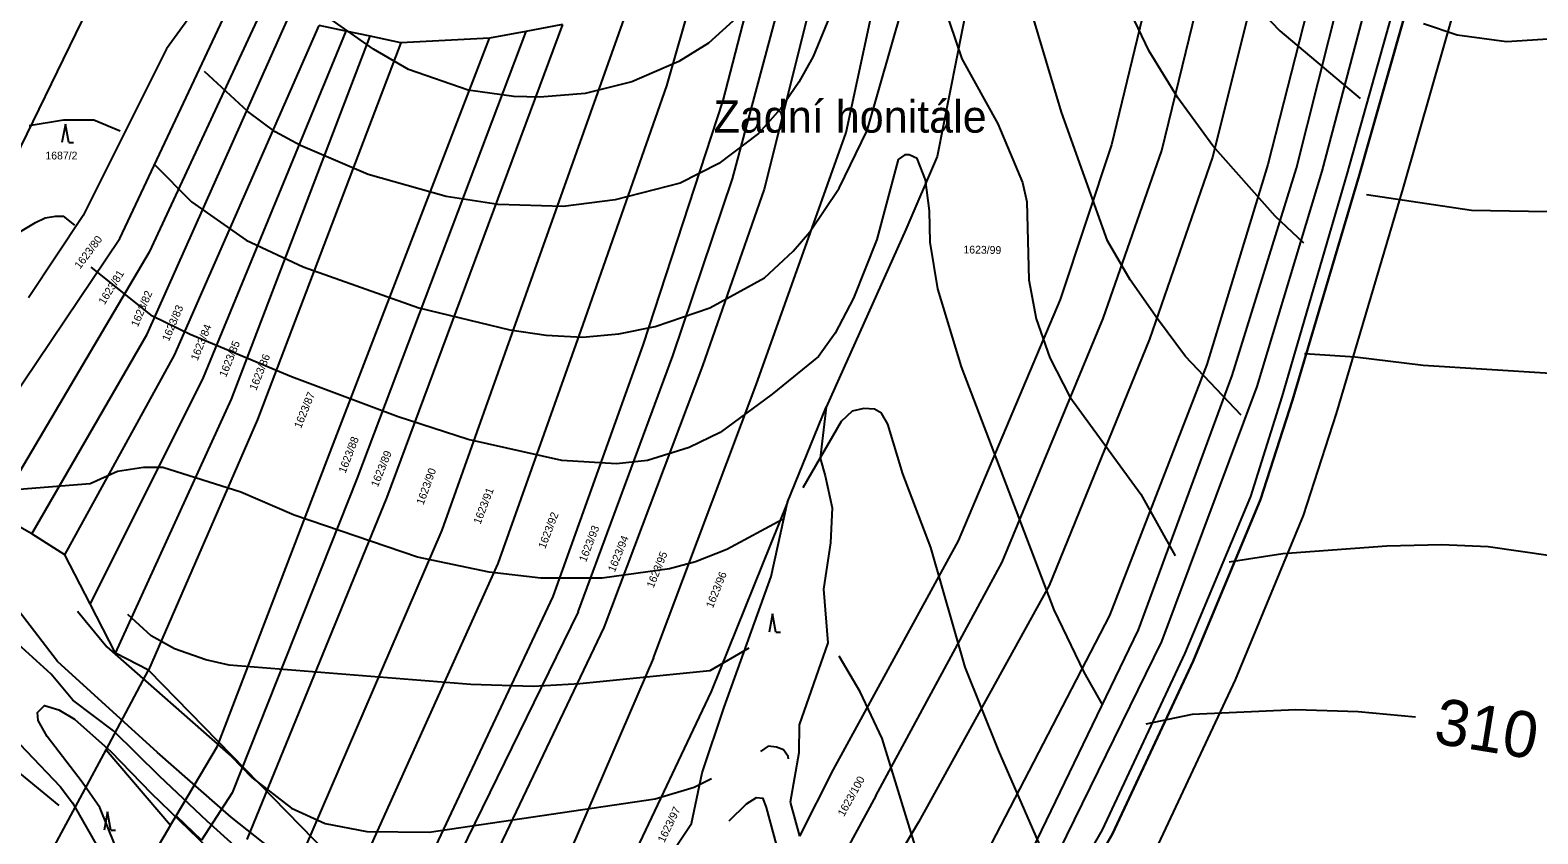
# Model space of a CAD drawing. Extents: x -555860 to -552701, y -1187050 to -1182291.
# Drawn here: x -553619.1 to -553291.6, y -1183973.8 to -1183799.2 of the extents above; entities that cross this region are included whole.
import ezdxf

# ---------------------------------------------------------------- set-up
doc = ezdxf.new("R2010")
doc.units = 0
for name, color, linetype in [('LEG_2b', 7, 'Continuous'), ('Level 25', 7, 'Continuous'), ('Level 28', 7, 'Continuous'), ('Level 30', 7, 'Continuous'), ('Level 40', 7, 'Continuous'), ('Level 41', 7, 'Continuous'), ('navrh_BV', 7, 'Continuous'), ('Parcelní čísla', 7, 'Continuous'), ('Poz předměty', 7, 'Continuous')]:
    doc.layers.add(name, color=color, linetype=linetype)

msp = doc.modelspace()

# ---------------------------------------------------------------- linework, layer by layer
at = {"layer": 'Level 25'}
for p, q in [((-553611.39, -1183819.6), (-553612.14, -1183823.6)), ((-553610.64, -1183823.6), (-553611.39, -1183819.6)), ((-553610.64, -1183823.6), (-553609.64, -1183823.6)), ((-553457.82, -1183925.94), (-553458.57, -1183929.94)), ((-553457.07, -1183929.94), (-553457.82, -1183925.94)), ((-553457.07, -1183929.94), (-553456.07, -1183929.94)), ((-553602.25, -1183968.94), (-553603, -1183972.94)), ((-553601.5, -1183972.94), (-553602.25, -1183968.94)), ((-553601.5, -1183972.94), (-553600.5, -1183972.94))]:
    msp.add_line(p, q, dxfattribs=at)
at = {"layer": 'Level 28'}
msp.add_lwpolyline([(-553247.43, -1183385.26), (-553263.68, -1183441.33), (-553269.67, -1183477.71), (-553271.2, -1183528.31), (-553274.27, -1183588.5), (-553277.37, -1183621.21), (-553280.64, -1183649.89), (-553285.02, -1183673.67), (-553289.02, -1183690.81), (-553297.87, -1183713.28), (-553303.19, -1183731.69), (-553311.85, -1183763.43), (-553317.14, -1183784.97), (-553317.62, -1183785.95), (-553330.41, -1183830.78), (-553344.88, -1183879.53), (-553351.85, -1183901.16), (-553366.43, -1183936.26), (-553383.97, -1183973.72), (-553403.9, -1184008.33)], dxfattribs=at)
at = {"layer": 'Level 30'}
for points in [[(-553247.43, -1183385.26), (-553263.68, -1183441.33), (-553269.67, -1183477.71), (-553271.2, -1183528.31), (-553274.27, -1183588.5), (-553277.37, -1183621.21), (-553280.64, -1183649.89), (-553285.02, -1183673.67), (-553289.02, -1183690.81), (-553297.87, -1183713.28), (-553303.19, -1183731.69), (-553311.85, -1183763.43), (-553317.14, -1183784.97), (-553317.62, -1183785.95), (-553330.41, -1183830.78), (-553344.88, -1183879.53), (-553351.85, -1183901.16), (-553366.43, -1183936.26), (-553383.97, -1183973.72), (-553403.9, -1184008.33)], [(-553375.09, -1183978.34), (-553357.28, -1183940.3), (-553342.46, -1183904.62), (-553335.33, -1183882.49), (-553320.81, -1183833.57), (-553308.25, -1183789.55), (-553307.69, -1183788.4), (-553302.17, -1183765.94), (-553293.56, -1183734.39), (-553288.39, -1183716.51), (-553279.45, -1183693.79), (-553275.23, -1183675.71), (-553270.74, -1183651.36), (-553267.42, -1183622.25), (-553264.29, -1183589.23), (-553261.21, -1183528.72), (-553259.7, -1183478.68), (-553253.91, -1183443.54), (-553237.74, -1183387.75)]]:
    msp.add_lwpolyline(points, dxfattribs=at)
at = {"layer": 'Level 40'}
for points in [[(-553592.12, -1183828.29), (-553584.02, -1183836.49), (-553572.17, -1183844.82), (-553559.75, -1183850.61), (-553534.63, -1183859.5), (-553514.88, -1183864.29), (-553506.97, -1183865.42), (-553499.07, -1183865.85), (-553491.17, -1183865.14), (-553483.27, -1183863.59), (-553471.41, -1183859.5), (-553459.56, -1183853.01), (-553453.35, -1183847.22), (-553449.68, -1183842.99), (-553443.33, -1183833.53), (-553437.26, -1183820.97), (-553429.5, -1183794.02)], [(-553420.75, -1183793.45), (-553416.66, -1183805.45), (-553408.9, -1183819.56), (-553403.53, -1183832.26), (-553402.55, -1183836.49), (-553402.12, -1183853.43), (-553400.57, -1183861.9), (-553397.61, -1183870.36), (-553393.23, -1183878.83), (-553377.85, -1183900), (-553370.37, -1183913.4)], [(-553478.71, -1183979.16), (-553494.55, -1183982.27), (-553506.41, -1183983.54), (-553538.02, -1183989.75), (-553543.94, -1183989.89), (-553553.68, -1183985.94), (-553561.87, -1183980.86), (-553575.41, -1183970.13), (-553591.36, -1183956.06), (-553613.09, -1183936.31), (-553625.79, -1183919.9), (-553633.41, -1183909.03), (-553641.6, -1183898.59), (-553643.71, -1183896.75), (-553645.83, -1183895.91), (-553647.52, -1183897.88), (-553648.51, -1183905.36), (-553648.79, -1183919.75), (-553647.24, -1183929.35), (-553645.55, -1183934.15), (-553639.34, -1183943.6), (-553633.7, -1183950.52), (-553612.79, -1183967.61)], [(-553318.18, -1183948.43), (-553330.58, -1183947.27), (-553344.12, -1183946.85), (-553366.7, -1183947.84), (-553376.72, -1183949.95)], [(-553454.34, -1183957.47), (-553454.4, -1183956.98), (-553455.42, -1183955.49), (-553456.95, -1183954.92), (-553458.78, -1183954.74), (-553460.46, -1183955.89)]]:
    msp.add_lwpolyline(points, dxfattribs=at)
at = {"layer": 'Level 41'}
for points in [[(-553316.43, -1183797.73), (-553309.13, -1183800.23), (-553298.4, -1183801.64), (-553282.6, -1183800.65), (-553274.98, -1183799.38), (-553244.21, -1183792.32), (-553231.65, -1183788.66), (-553219.52, -1183782.45), (-553215.43, -1183779.62), (-553207.95, -1183772.85), (-553191.15, -1183752.39), (-553183.53, -1183744.91), (-553174.36, -1183737.15), (-553159.4, -1183725.86), (-553146.28, -1183714.29), (-553135.84, -1183702.15), (-553117.21, -1183675.34), (-553109.87, -1183667.02), (-553103.66, -1183662.64), (-553095.86, -1183659.19)], [(-553328.81, -1183834.87), (-553306.02, -1183838.33), (-553273, -1183838.89), (-553249.01, -1183837.2), (-553208.37, -1183832.82), (-553199.9, -1183830.14), (-553194.54, -1183826.9), (-553189.04, -1183821.54), (-553183.68, -1183814.76), (-553166.04, -1183788.23), (-553157.29, -1183774.69), (-553134.99, -1183737.43), (-553124, -1183721.35)], [(-553108.89, -1183742.11), (-553111.71, -1183750.42), (-553116.79, -1183762.27), (-553131.18, -1183787.95), (-553146.56, -1183820.83), (-553156.72, -1183839.6), (-553159.97, -1183844.68), (-553168.01, -1183854.42), (-553174.22, -1183859.78), (-553179.02, -1183862.74), (-553189.46, -1183867.82), (-553197.36, -1183870.36), (-553209.22, -1183872.9), (-553219.09, -1183873.89), (-553264.82, -1183874.31), (-553288.81, -1183873.75), (-553316.46, -1183872.05), (-553331.28, -1183870.22), (-553342.29, -1183869.52)], [(-553094.58, -1183757.76), (-553103.8, -1183787.39), (-553107.9, -1183811.09), (-553113.12, -1183830.85), (-553117.21, -1183842.7), (-553120.74, -1183850.61), (-553128.5, -1183862.46), (-553141.48, -1183876.71), (-553149.95, -1183884.19), (-553168.43, -1183897.03), (-553177.32, -1183902.11), (-553198.92, -1183911.43), (-553213.45, -1183915.94), (-553223.61, -1183918.06), (-553233.77, -1183919.19), (-553253.24, -1183919.19), (-553270.18, -1183917.07), (-553288.81, -1183913.4), (-553302.35, -1183911.43), (-553312.51, -1183911), (-553324.37, -1183911.29), (-553347, -1183912.92), (-553358.61, -1183914.78)], [(-553465.62, -1183796.56), (-553471.69, -1183802.06), (-553478.18, -1183806.01), (-553488.34, -1183810.39), (-553498.51, -1183812.93), (-553508.38, -1183813.78), (-553514.03, -1183813.63), (-553523.91, -1183812.22), (-553536.89, -1183807.71), (-553544.51, -1183803.33), (-553568.92, -1183786.12)], [(-553442.06, -1183787.95), (-553448.97, -1183804.89), (-553452.08, -1183810.53), (-553456.03, -1183816.18), (-553460.83, -1183821.68), (-553469.44, -1183828.17), (-553477.9, -1183832.4), (-553492.01, -1183836.07), (-553503.3, -1183837.48), (-553517.42, -1183837.06), (-553528.7, -1183835.36), (-553545.64, -1183830.57), (-553560.31, -1183824.22), (-553565.82, -1183821.25), (-553571.74, -1183816.88), (-553581.17, -1183808.2)], [(-553356.06, -1183882.85), (-553368.11, -1183870.08), (-553374.18, -1183861.9), (-553380.11, -1183853.43), (-553385.05, -1183844.96), (-553395.07, -1183817.02), (-553403.39, -1183789.08)], [(-553342.4, -1183845.47), (-553348.61, -1183839.62), (-553362.19, -1183824.36), (-553369.81, -1183813.92), (-553376.02, -1183803.76), (-553381.66, -1183791.9)], [(-553355.27, -1183791.34), (-553347.65, -1183799.38), (-553330.15, -1183814.06)], [(-553599.52, -1183821.15), (-553605.23, -1183818.74), (-553611.84, -1183818.74), (-553619.3, -1183819.98)], [(-553386.07, -1183945.78), (-553390.13, -1183938.66), (-553396.62, -1183925.11), (-553416.8, -1183872.34), (-553421.88, -1183855.41), (-553423.57, -1183845.24), (-553423.71, -1183838.47), (-553424.56, -1183831.7), (-553426.39, -1183827.06), (-553428.16, -1183826.25), (-553429.11, -1183826.25), (-553430.53, -1183827.27), (-553435.14, -1183844.68), (-553440.22, -1183857.38), (-553444.18, -1183865), (-553447.84, -1183870.08), (-553457.86, -1183878.26), (-553469.15, -1183886.59), (-553475.93, -1183889.84), (-553484.96, -1183892.66), (-553491.73, -1183893.36), (-553503.58, -1183892.66), (-553523.91, -1183888.14), (-553539.15, -1183883.2), (-553562.29, -1183874.46), (-553584.3, -1183865.28), (-553592.49, -1183861.33), (-553605.81, -1183850.64)], [(-553671.66, -1183920.18), (-553676.45, -1183914.96), (-553679.7, -1183908.18), (-553682.24, -1183899.15), (-553684.92, -1183885.6), (-553694.66, -1183856.25), (-553695.36, -1183852.02), (-553694.66, -1183848.77), (-553692.68, -1183847.08), (-553690.14, -1183846.94), (-553678.29, -1183852.02), (-553664.74, -1183855.83), (-553656.27, -1183855.83), (-553647.81, -1183854.14), (-553625.79, -1183845.67), (-553617.89, -1183841.01), (-553615.83, -1183839.96), (-553613.55, -1183839.61), (-553611.85, -1183839.58), (-553609.44, -1183841.58)], [(-553399.57, -1183976.68), (-553408.76, -1183955.6), (-553415.95, -1183937.53), (-553423.43, -1183911.57), (-553429.49, -1183895.54), (-553432.74, -1183884.76), (-553434.16, -1183882.36), (-553435.7, -1183881.49), (-553437.97, -1183881.37), (-553440.55, -1183881.98), (-553442.91, -1183884.19), (-553451.23, -1183898.59)], [(-553455.68, -1183905.45), (-553467.74, -1183911.99), (-553474.52, -1183914.67), (-553480.16, -1183916.23), (-553494.84, -1183918.2), (-553508.1, -1183918.2), (-553519.39, -1183916.93), (-553534.91, -1183913.69), (-553561.72, -1183904.51), (-553573.3, -1183899.57), (-553590.23, -1183894.21), (-553594.46, -1183894.21), (-553600.11, -1183895.06), (-553606.04, -1183897.74), (-553621.46, -1183898.98)], [(-553562.29, -1183987.49), (-553580.64, -1183970.98), (-553590.94, -1183961.24), (-553600.95, -1183951.36), (-553609.8, -1183944.7), (-553614.5, -1183939.09), (-553620.85, -1183933.3), (-553628.47, -1183925.26), (-553633.41, -1183921.31), (-553636.45, -1183919.56), (-553638.78, -1183919.75), (-553639.81, -1183920.43), (-553639.9, -1183926.24), (-553637.5, -1183931.61), (-553633.98, -1183938.38), (-553627.2, -1183948.12), (-553612.53, -1183963.5), (-553609.85, -1183967.03), (-553604.2, -1183976.91)], [(-553608.76, -1183925.41), (-553602.37, -1183933.16), (-553575.41, -1183956.87), (-553570.9, -1183961.52), (-553562.29, -1183968.16), (-553554.95, -1183971.54), (-553545.92, -1183973.24), (-553532.37, -1183973.38), (-553483.27, -1183966.18), (-553474.8, -1183963.64), (-553471.1, -1183961.72)], [(-553462.98, -1183933.46), (-553471.41, -1183938.38), (-553499.63, -1183941.2), (-553509.8, -1183941.77), (-553523.34, -1183941.34), (-553575.84, -1183937.11), (-553580.92, -1183935.98), (-553587.69, -1183933.58), (-553592.77, -1183930.76), (-553597.85, -1183926.1)], [(-553415.6, -1184004.74), (-553425.69, -1183980.15), (-553434.02, -1183953.06), (-553438.81, -1183942.9), (-553443.31, -1183935.16)], [(-553597.29, -1183984.53), (-553603.92, -1183968.02), (-553607.73, -1183962.51), (-553615.35, -1183952.63), (-553617.32, -1183949.11), (-553617.47, -1183947.41), (-553615.91, -1183945.86), (-553612.81, -1183946.85), (-553609.42, -1183948.82), (-553601.52, -1183955.88), (-553592.77, -1183964.91), (-553580.49, -1183976.76)], [(-553455.32, -1183984.38), (-553456.24, -1183978.75), (-553459.13, -1183968.02), (-553459.84, -1183966.04), (-553461.39, -1183965.94), (-553463.51, -1183967.31), (-553467.32, -1183970.98)]]:
    msp.add_lwpolyline(points, dxfattribs=at)
at = {"layer": 'navrh_BV'}
for p, q in [((-553371.71, -1183772.4), (-553384.2, -1183824.1)), ((-553412.04, -1183776.05), (-553422.07, -1183826.66)), ((-553373.29, -1183825.37), (-553360.86, -1183774.74)), ((-553599.33, -1183779.63), (-553638.05, -1183859.17)), ((-553349.77, -1183777.17), (-553362.28, -1183826.77)), ((-553337.83, -1183779.9), (-553350.25, -1183828.41)), ((-553441.83, -1183821.44), (-553433.28, -1183781.74)), ((-553344.02, -1183829.14), (-553331.96, -1183781.31)), ((-553325.99, -1183782.56), (-553338.51, -1183829.85)), ((-553320, -1183783.9), (-553333.07, -1183830.48)), ((-553330.41, -1183830.78), (-553317.62, -1183785.95)), ((-553579.54, -1183789.62), (-553589.46, -1183803.27)), ((-553461.94, -1183788.66), (-553468.59, -1183814.49)), ((-553466.54, -1183831.46), (-553455.14, -1183789.08)), ((-553599.55, -1183844.46), (-553574.74, -1183791.55)), ((-553475.19, -1183791.45), (-553480.82, -1183811.31)), ((-553448.83, -1183790.66), (-553459.61, -1183833.7)), ((-553593.62, -1183865.23), (-553562.73, -1183795.97)), ((-553568.38, -1183794), (-553593.19, -1183847.42)), ((-553529.6, -1183907.81), (-553489.7, -1183795.71)), ((-553587.69, -1183869.78), (-553556.26, -1183798.16)), ((-553550.48, -1183799.43), (-553581.49, -1183874.62)), ((-553550.48, -1183799.43), (-553556.26, -1183798.16)), ((-553545.22, -1183800.52), (-553550.48, -1183799.43)), ((-553511.38, -1183799.48), (-553548.1, -1183896.67)), ((-553503.46, -1183798), (-553541.56, -1183900.62)), ((-553511.38, -1183799.48), (-553519.29, -1183800.95)), ((-553503.46, -1183798), (-553511.38, -1183799.48)), ((-553575.32, -1183879.31), (-553545.22, -1183800.52)), ((-553538.58, -1183801.93), (-553569.67, -1183883.75)), ((-553554.64, -1183892.72), (-553519.29, -1183800.95)), ((-553538.58, -1183801.93), (-553545.22, -1183800.52)), ((-553519.29, -1183800.95), (-553538.58, -1183801.93)), ((-553589.46, -1183803.27), (-553607.57, -1183839.44)), ((-553480.82, -1183811.31), (-553499.02, -1183863.12)), ((-553468.59, -1183814.49), (-553485.97, -1183867.63)), ((-553461.33, -1183876.22), (-553441.83, -1183821.44)), ((-553384.2, -1183824.1), (-553395.36, -1183857.72)), ((-553386.02, -1183861.79), (-553373.29, -1183825.37)), ((-553422.07, -1183826.66), (-553428.85, -1183842.5)), ((-553362.28, -1183826.77), (-553375.93, -1183866.3)), ((-553350.25, -1183828.41), (-553363.51, -1183871.79)), ((-553358, -1183874.2), (-553344.02, -1183829.14)), ((-553479.49, -1183869.91), (-553466.54, -1183831.46)), ((-553338.51, -1183829.85), (-553352.59, -1183876.61)), ((-553333.07, -1183830.48), (-553347.21, -1183878.86)), ((-553344.88, -1183879.53), (-553330.41, -1183830.78)), ((-553459.61, -1183833.7), (-553472.99, -1183872.13)), ((-553607.57, -1183839.44), (-553619.44, -1183857.32)), ((-553428.85, -1183842.5), (-553446.14, -1183881.07)), ((-553634.67, -1183896.58), (-553599.55, -1183844.46)), ((-553593.19, -1183847.42), (-553626.65, -1183904.05)), ((-553395.36, -1183857.72), (-553417.49, -1183910.12)), ((-553407.94, -1183914.74), (-553386.02, -1183861.79)), ((-553618.67, -1183908.59), (-553593.62, -1183865.23)), ((-553499.02, -1183863.12), (-553517.51, -1183915.03)), ((-553485.97, -1183867.63), (-553505.55, -1183922.19)), ((-553375.93, -1183866.3), (-553397.74, -1183919.84)), ((-553611.55, -1183913.18), (-553587.69, -1183869.78)), ((-553500, -1183925.55), (-553479.49, -1183869.91)), ((-553363.51, -1183871.79), (-553384.59, -1183926.33)), ((-553581.49, -1183874.62), (-553606.03, -1183923.81)), ((-553472.99, -1183872.13), (-553494.46, -1183928.94)), ((-553378.3, -1183929.46), (-553358, -1183874.2)), ((-553483.69, -1183935.49), (-553461.33, -1183876.22)), ((-553352.59, -1183876.61), (-553373.31, -1183932.01)), ((-553600.54, -1183934.49), (-553575.32, -1183879.31)), ((-553454.56, -1183901.72), (-553446.14, -1183881.07)), ((-553446.14, -1183881.07), (-553447.47, -1183892.13)), ((-553347.21, -1183878.86), (-553353.99, -1183900.46)), ((-553351.85, -1183901.16), (-553344.88, -1183879.53)), ((-553569.67, -1183883.75), (-553593.32, -1183938.23)), ((-553578.36, -1183954.72), (-553554.64, -1183892.72)), ((-553447.47, -1183892.13), (-553446.37, -1183896.02)), ((-553548.1, -1183896.67), (-553575.18, -1183964.85)), ((-553446.37, -1183896.02), (-553444.85, -1183902.91)), ((-553541.56, -1183900.62), (-553572, -1183974.98)), ((-553353.99, -1183900.46), (-553368.23, -1183934.5)), ((-553366.43, -1183936.26), (-553351.85, -1183901.16)), ((-553618.67, -1183908.59), (-553626.65, -1183904.05)), ((-553454.56, -1183901.72), (-553471.12, -1183942.8)), ((-553458.14, -1183917.89), (-553454.56, -1183901.72)), ((-553444.85, -1183902.91), (-553445.24, -1183910.57)), ((-553564.69, -1183989.23), (-553529.6, -1183907.81)), ((-553611.55, -1183913.18), (-553618.67, -1183908.59)), ((-553445.24, -1183910.57), (-553446.73, -1183920.6)), ((-553417.49, -1183910.12), (-553444.65, -1183959.77)), ((-553606.03, -1183923.81), (-553611.55, -1183913.18)), ((-553517.51, -1183915.03), (-553555.65, -1183999.65)), ((-553435.4, -1183965.52), (-553407.94, -1183914.74)), ((-553468.31, -1183946.22), (-553458.14, -1183917.89)), ((-553446.73, -1183920.6), (-553445.82, -1183932.28)), ((-553397.74, -1183919.84), (-553426.13, -1183971.25)), ((-553600.54, -1183934.49), (-553606.03, -1183923.81)), ((-553505.55, -1183922.19), (-553541.25, -1183998.23)), ((-553500, -1183925.55), (-553541.42, -1184010.2)), ((-553384.59, -1183926.33), (-553412.39, -1183980.01)), ((-553494.46, -1183928.94), (-553525.1, -1183993.24)), ((-553404.95, -1183984.65), (-553378.3, -1183929.46)), ((-553445.82, -1183932.28), (-553452.04, -1183950.11)), ((-553373.31, -1183932.01), (-553400.58, -1183987.5)), ((-553593.32, -1183938.23), (-553600.54, -1183934.49)), ((-553483.69, -1183935.49), (-553523.47, -1184027.78)), ((-553368.23, -1183934.5), (-553386.25, -1183972.91)), ((-553383.97, -1183973.72), (-553366.43, -1183936.26)), ((-553602.58, -1183955.5), (-553593.32, -1183938.23)), ((-553471.12, -1183942.8), (-553492.27, -1183987.37)), ((-553473.1, -1183960.53), (-553468.31, -1183946.22)), ((-553452.04, -1183950.11), (-553452.1, -1183956.16)), ((-553617.93, -1183984.14), (-553602.58, -1183955.5)), ((-553602.58, -1183955.5), (-553588.59, -1183971.9)), ((-553587.36, -1183969.84), (-553578.36, -1183954.72)), ((-553452.1, -1183956.16), (-553453.98, -1183966.85)), ((-553444.65, -1183959.77), (-553451.96, -1183974.23)), ((-553475.4, -1183971.52), (-553473.1, -1183960.53)), ((-553575.18, -1183964.85), (-553581.82, -1183975.15)), ((-553435.4, -1183965.52), (-553458.74, -1184008.31)), ((-553453.98, -1183966.85), (-553451.96, -1183974.23)), ((-553588.59, -1183971.9), (-553587.36, -1183969.84)), ((-553587.36, -1183969.84), (-553581.82, -1183975.15)), ((-553588.59, -1183971.9), (-553601.78, -1183994.06)), ((-553481.72, -1183980.97), (-553475.4, -1183971.52)), ((-553426.13, -1183971.25), (-553463.69, -1184034.17)), ((-553386.25, -1183972.91), (-553406.47, -1184007.86)), ((-553403.9, -1184008.33), (-553383.97, -1183973.72))]:
    msp.add_line(p, q, dxfattribs=at)
at = {"layer": 'Poz předměty'}
msp.add_lwpolyline([(-553593.32, -1183938.23), (-553509.43, -1184024.11)], dxfattribs=at)

# ---------------------------------------------------------------- texts
at = {"layer": 'LEG_2b'}
msp.add_text('1687/2', height=1.7, dxfattribs=at).set_placement((-553615.74, -1183827.28))
for s, rotation, p in [('1623/80', 53, (-553608.22, -1183851.21)), ('1623/99', 359, (-553416.36, -1183847.68)), ('1623/81', 58, (-553602.91, -1183858.97)), ('1623/82', 67, (-553595.67, -1183863.8)), ('1623/83', 67, (-553588.94, -1183866.92)), ('1623/84', 68, (-553582.69, -1183871.13)), ('1623/85', 68, (-553576.51, -1183874.71)), ('1623/86', 68, (-553569.95, -1183877.59)), ('1623/87', 68, (-553560.23, -1183885.83)), ('1623/88', 69, (-553550.57, -1183895.56)), ('1623/89', 68, (-553543.55, -1183898.58)), ('1623/90', 70, (-553533.64, -1183902.43)), ('1623/91', 69, (-553521.26, -1183906.65)), ('1623/92', 69, (-553507.19, -1183911.96)), ('1623/93', 69, (-553498.33, -1183914.85)), ('1623/94', 68, (-553492.08, -1183917.03)), ('1623/95', 68, (-553483.66, -1183920.48)), ('1623/96', 68, (-553470.78, -1183924.85)), ('1623/100', 61, (-553442.29, -1183970.13)), ('1623/97', 64, (-553481.33, -1183975.8))]:
    msp.add_text(s, height=1.7, rotation=rotation, dxfattribs=at).set_placement(p)
at = {"layer": 'Level 40'}
msp.add_text('310', height=10, rotation=350.7728, dxfattribs=at).set_placement((-553314.48, -1183954.02))
at = {"layer": 'Parcelní čísla'}
msp.add_text('Zadní honitále', height=7, dxfattribs=at).set_placement((-553470.62, -1183821.46))

doc.saveas('drawing.dxf')
